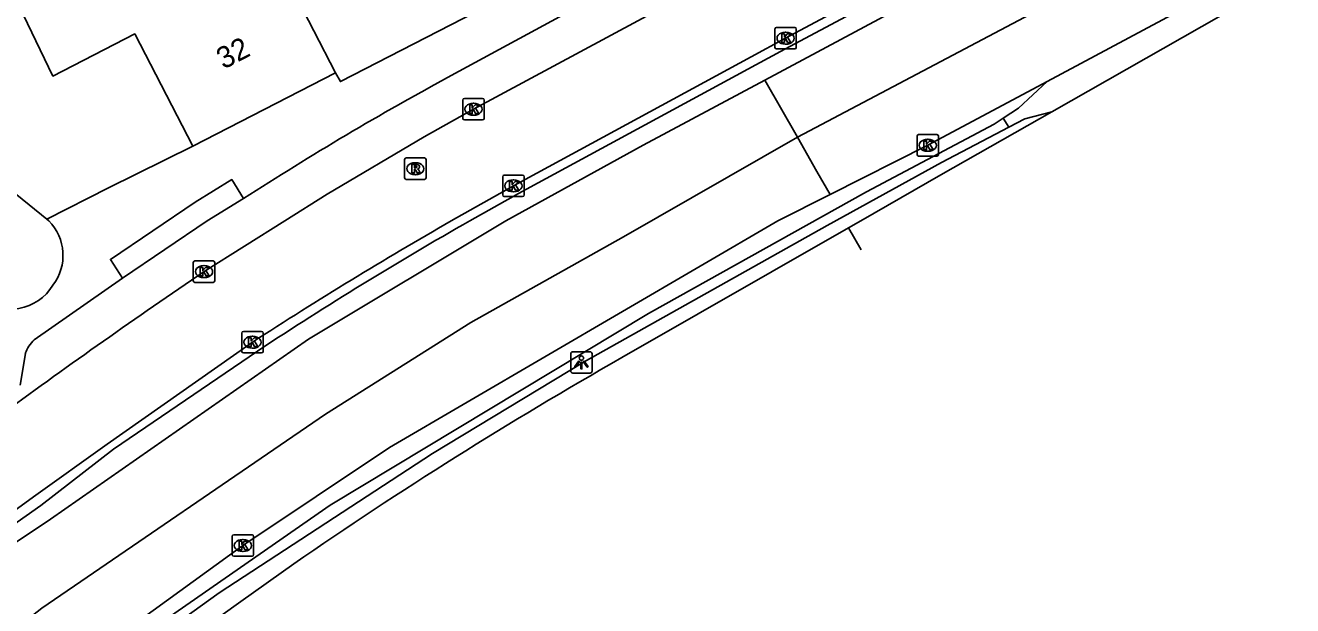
# Model space of a CAD drawing. Extents: x 158352 to 159489, y 383828 to 384597.
# Drawn here: x 159319.1 to 159378.2, y 384232 to 384259.1 of the extents above; entities that cross this region are included whole.
import ezdxf

# ---------------------------------------------------------------- set-up
doc = ezdxf.new("R2010")
doc.units = 0
for name, color, linetype in [('IMGEO_Berm_gesloten', 7, 'Continuous'), ('IMGEO_Kolk', 7, 'Continuous'), ('IMGEO_Lichtpunt', 7, 'Continuous'), ('IMGEO_Pand', 7, 'Continuous'), ('IMGEO_Pand_nummerreeks', 7, 'Continuous'), ('IMGEO_Rijbaan_lokaal_open', 7, 'Continuous'), ('IMGEO_Rijbaan_regionaal_gesloten', 7, 'Continuous'), ('IMGEO_Rioolput', 7, 'Continuous'), ('IMGEO_Verkeerseiland_open', 7, 'Continuous'), ('IMGEO_Voetpad_open', 7, 'Continuous')]:
    doc.layers.add(name, color=color, linetype=linetype)

msp = doc.modelspace()

# ---------------------------------------------------------------- linework, layer by layer
at = {"layer": 'IMGEO_Berm_gesloten'}
for points in [[(159366.766, 384256.507), (159365.436, 384255.257), (159364.718, 384254.783)], [(159364.988, 384254.374), (159365.733, 384254.767), (159366.99, 384255.093)], [(159364.718, 384254.783), (159364.298, 384254.505), (159358.337, 384251.347), (159348.168, 384245.673), (159333.312, 384236.734), (159325.139, 384231.055), (159319.276, 384226.533), (159313.454, 384221.749), (159307.268, 384216.07), (159300.794, 384209.087), (159298.023, 384205.814), (159292.879, 384199.415)], [(159293.53, 384199.14), (159296.696, 384203.422), (159300.426, 384208.104), (159304.576, 384212.688), (159308.76, 384216.853), (159314.545, 384222.238), (159323.64, 384229.405), (159328.139, 384232.642), (159338.094, 384239.146), (159345.167, 384243.416), (159356.507, 384249.78), (159361.847, 384252.72), (159364.988, 384254.374)], [(159364.988, 384254.374), (159364.718, 384254.783)]]:
    msp.add_lwpolyline(points, dxfattribs=at)
at = {"layer": 'IMGEO_Kolk'}
for p, q in [((159354.064, 384258.095), (159354.064, 384258.947)), ((159354.139, 384259.021), (159354.991, 384259.021)), ((159354.552, 384258.801), (159354.577, 384258.801)), ((159355.065, 384258.947), (159355.065, 384258.095)), ((159354.991, 384258.021), (159354.139, 384258.021)), ((159354.575, 384258.241), (159354.55, 384258.241)), ((159339.501, 384254.781), (159339.501, 384255.633)), ((159339.576, 384255.707), (159340.428, 384255.707)), ((159340.502, 384255.633), (159340.502, 384254.781)), ((159339.989, 384255.487), (159340.014, 384255.487)), ((159340.428, 384254.707), (159339.576, 384254.707)), ((159340.012, 384254.927), (159339.987, 384254.927)), ((159360.699, 384253.097), (159360.699, 384253.949)), ((159360.774, 384254.023), (159361.626, 384254.023)), ((159361.187, 384253.803), (159361.212, 384253.803)), ((159361.7, 384253.949), (159361.7, 384253.097)), ((159361.21, 384253.243), (159361.185, 384253.243)), ((159361.626, 384253.023), (159360.774, 384253.023)), ((159341.364, 384251.206), (159341.364, 384252.058)), ((159341.439, 384252.132), (159342.291, 384252.132)), ((159342.365, 384252.058), (159342.365, 384251.206)), ((159341.852, 384251.912), (159341.877, 384251.912)), ((159342.291, 384251.132), (159341.439, 384251.132)), ((159341.875, 384251.352), (159341.85, 384251.352)), ((159326.926, 384247.204), (159326.926, 384248.056)), ((159327.001, 384248.13), (159327.853, 384248.13)), ((159327.414, 384247.91), (159327.439, 384247.91)), ((159327.927, 384248.056), (159327.927, 384247.204)), ((159327.437, 384247.35), (159327.412, 384247.35)), ((159327.853, 384247.13), (159327.001, 384247.13)), ((159329.187, 384243.911), (159329.187, 384244.763)), ((159329.262, 384244.837), (159330.114, 384244.837)), ((159329.675, 384244.617), (159329.7, 384244.617)), ((159330.188, 384244.763), (159330.188, 384243.911)), ((159330.114, 384243.837), (159329.262, 384243.837)), ((159329.698, 384244.057), (159329.673, 384244.057)), ((159328.739, 384234.425), (159328.739, 384235.277)), ((159328.814, 384235.351), (159329.666, 384235.351)), ((159329.227, 384235.131), (159329.252, 384235.131)), ((159329.74, 384235.277), (159329.74, 384234.425)), ((159329.666, 384234.351), (159328.814, 384234.351)), ((159329.25, 384234.571), (159329.225, 384234.571))]:
    msp.add_line(p, q, dxfattribs=at)
for points in [[(159354.064, 384258.095), (159354.064, 384258.947)], [(159354.139, 384259.021), (159354.991, 384259.021)], [(159354.385, 384258.721), (159354.508, 384258.721), (159354.508, 384258.57), (159354.638, 384258.721), (159354.802, 384258.721), (159354.656, 384258.57), (159354.809, 384258.321), (159354.657, 384258.321), (159354.572, 384258.485), (159354.508, 384258.418), (159354.508, 384258.321), (159354.385, 384258.321), (159354.385, 384258.721)], [(159355.065, 384258.947), (159355.065, 384258.095)], [(159354.991, 384258.021), (159354.139, 384258.021)], [(159339.501, 384254.781), (159339.501, 384255.633)], [(159339.576, 384255.707), (159340.428, 384255.707)], [(159340.502, 384255.633), (159340.502, 384254.781)], [(159339.822, 384255.407), (159339.945, 384255.407), (159339.945, 384255.256), (159340.075, 384255.407), (159340.239, 384255.407), (159340.093, 384255.256), (159340.246, 384255.007), (159340.094, 384255.007), (159340.009, 384255.171), (159339.945, 384255.104), (159339.945, 384255.007), (159339.822, 384255.007), (159339.822, 384255.407)], [(159340.428, 384254.707), (159339.576, 384254.707)], [(159360.699, 384253.097), (159360.699, 384253.949)], [(159360.774, 384254.023), (159361.626, 384254.023)], [(159361.7, 384253.949), (159361.7, 384253.097)], [(159361.02, 384253.723), (159361.143, 384253.723), (159361.143, 384253.572), (159361.273, 384253.723), (159361.437, 384253.723), (159361.291, 384253.572), (159361.444, 384253.323), (159361.292, 384253.323), (159361.207, 384253.487), (159361.143, 384253.42), (159361.143, 384253.323), (159361.02, 384253.323), (159361.02, 384253.723)], [(159361.626, 384253.023), (159360.774, 384253.023)], [(159341.364, 384251.206), (159341.364, 384252.058)], [(159341.439, 384252.132), (159342.291, 384252.132)], [(159342.365, 384252.058), (159342.365, 384251.206)], [(159341.685, 384251.832), (159341.808, 384251.832), (159341.808, 384251.681), (159341.938, 384251.832), (159342.102, 384251.832), (159341.956, 384251.681), (159342.109, 384251.432), (159341.957, 384251.432), (159341.872, 384251.596), (159341.808, 384251.529), (159341.808, 384251.432), (159341.685, 384251.432), (159341.685, 384251.832)], [(159342.291, 384251.132), (159341.439, 384251.132)], [(159326.926, 384247.204), (159326.926, 384248.056)], [(159327.001, 384248.13), (159327.853, 384248.13)], [(159327.927, 384248.056), (159327.927, 384247.204)], [(159327.247, 384247.83), (159327.37, 384247.83), (159327.37, 384247.679), (159327.5, 384247.83), (159327.664, 384247.83), (159327.518, 384247.679), (159327.671, 384247.43), (159327.519, 384247.43), (159327.434, 384247.594), (159327.37, 384247.527), (159327.37, 384247.43), (159327.247, 384247.43), (159327.247, 384247.83)], [(159327.853, 384247.13), (159327.001, 384247.13)], [(159329.187, 384243.911), (159329.187, 384244.763)], [(159329.262, 384244.837), (159330.114, 384244.837)], [(159329.508, 384244.537), (159329.631, 384244.537), (159329.631, 384244.386), (159329.761, 384244.537), (159329.925, 384244.537), (159329.779, 384244.386), (159329.932, 384244.137), (159329.78, 384244.137), (159329.695, 384244.301), (159329.631, 384244.234), (159329.631, 384244.137), (159329.508, 384244.137), (159329.508, 384244.537)], [(159330.188, 384244.763), (159330.188, 384243.911)], [(159330.114, 384243.837), (159329.262, 384243.837)], [(159328.739, 384234.425), (159328.739, 384235.277)], [(159328.814, 384235.351), (159329.666, 384235.351)], [(159329.06, 384235.051), (159329.183, 384235.051), (159329.183, 384234.9), (159329.313, 384235.051), (159329.477, 384235.051), (159329.331, 384234.9), (159329.484, 384234.651), (159329.332, 384234.651), (159329.247, 384234.815), (159329.183, 384234.748), (159329.183, 384234.651), (159329.06, 384234.651), (159329.06, 384235.051)], [(159329.74, 384235.277), (159329.74, 384234.425)], [(159329.666, 384234.351), (159328.814, 384234.351)]]:
    msp.add_lwpolyline(points, dxfattribs=at)
for centre, start, end in [((159354.141, 384258.945), 91.55205, 178.44795), ((159354.141, 384258.945), 91.55205, 178.44795), ((159354.989, 384258.945), 1.55205, 88.44795), ((159354.989, 384258.945), 1.55205, 88.44795), ((159354.141, 384258.097), 181.55205, 268.44795), ((159354.141, 384258.097), 181.55205, 268.44795), ((159354.989, 384258.097), 271.55205, 358.44795), ((159354.989, 384258.097), 271.55205, 358.44795), ((159339.578, 384255.631), 91.55205, 178.44795), ((159339.578, 384255.631), 91.55205, 178.44795), ((159340.426, 384255.631), 1.55205, 88.44795), ((159340.426, 384255.631), 1.55205, 88.44795), ((159339.578, 384254.783), 181.55205, 268.44795), ((159339.578, 384254.783), 181.55205, 268.44795), ((159340.426, 384254.783), 271.55205, 358.44795), ((159340.426, 384254.783), 271.55205, 358.44795), ((159360.776, 384253.947), 91.55205, 178.44795), ((159360.776, 384253.947), 91.55205, 178.44795), ((159361.624, 384253.947), 1.55205, 88.44795), ((159361.624, 384253.947), 1.55205, 88.44795), ((159360.776, 384253.099), 181.55205, 268.44795), ((159360.776, 384253.099), 181.55205, 268.44795), ((159361.624, 384253.099), 271.55205, 358.44795), ((159361.624, 384253.099), 271.55205, 358.44795), ((159341.441, 384252.056), 91.55205, 178.44795), ((159341.441, 384252.056), 91.55205, 178.44795), ((159342.289, 384252.056), 1.55205, 88.44795), ((159342.289, 384252.056), 1.55205, 88.44795), ((159341.441, 384251.208), 181.55205, 268.44795), ((159341.441, 384251.208), 181.55205, 268.44795), ((159342.289, 384251.208), 271.55205, 358.44795), ((159342.289, 384251.208), 271.55205, 358.44795), ((159327.003, 384248.054), 91.55205, 178.44795), ((159327.003, 384248.054), 91.55205, 178.44795), ((159327.851, 384248.054), 1.55205, 88.44795), ((159327.851, 384248.054), 1.55205, 88.44795), ((159327.003, 384247.206), 181.55205, 268.44795), ((159327.003, 384247.206), 181.55205, 268.44795), ((159327.851, 384247.206), 271.55205, 358.44795), ((159327.851, 384247.206), 271.55205, 358.44795), ((159329.264, 384244.761), 91.55205, 178.44795), ((159329.264, 384244.761), 91.55205, 178.44795), ((159330.112, 384244.761), 1.55205, 88.44795), ((159330.112, 384244.761), 1.55205, 88.44795), ((159329.264, 384243.913), 181.55205, 268.44795), ((159329.264, 384243.913), 181.55205, 268.44795), ((159330.112, 384243.913), 271.55205, 358.44795), ((159330.112, 384243.913), 271.55205, 358.44795), ((159328.816, 384235.275), 91.55205, 178.44795), ((159328.816, 384235.275), 91.55205, 178.44795), ((159329.664, 384235.275), 1.55205, 88.44795), ((159329.664, 384235.275), 1.55205, 88.44795), ((159328.816, 384234.427), 181.55205, 268.44795), ((159328.816, 384234.427), 181.55205, 268.44795), ((159329.664, 384234.427), 271.55205, 358.44795), ((159329.664, 384234.427), 271.55205, 358.44795)]:
    msp.add_arc(centre, 0.0765, start, end, dxfattribs=at)
for centre, major_axis, ratio, start_param, end_param in [((159354.551, 384258.521), (-0.387, 0.002), 0.722429, 4.712389, 7.853982), ((159354.576, 384258.521), (-0.39, 0.002), 0.717154, 1.570796, 4.712389), ((159339.988, 384255.207), (-0.387, 0.002), 0.722429, 4.712389, 7.853982), ((159340.013, 384255.207), (-0.39, 0.002), 0.717154, 1.570796, 4.712389), ((159361.186, 384253.523), (-0.387, 0.002), 0.722429, 4.712389, 7.853982), ((159361.211, 384253.523), (-0.39, 0.002), 0.717154, 1.570796, 4.712389), ((159341.851, 384251.632), (-0.387, 0.002), 0.722429, 4.712389, 7.853982), ((159341.876, 384251.632), (-0.39, 0.002), 0.717154, 1.570796, 4.712389), ((159327.413, 384247.63), (-0.387, 0.002), 0.722429, 4.712389, 7.853982), ((159327.438, 384247.63), (-0.39, 0.002), 0.717154, 1.570796, 4.712389), ((159329.674, 384244.337), (-0.387, 0.002), 0.722429, 4.712389, 7.853982), ((159329.699, 384244.337), (-0.39, 0.002), 0.717154, 1.570796, 4.712389), ((159329.226, 384234.851), (-0.387, 0.002), 0.722429, 4.712389, 7.853982), ((159329.251, 384234.851), (-0.39, 0.002), 0.717154, 1.570796, 4.712389)]:
    msp.add_ellipse(centre, major_axis=major_axis, ratio=ratio, start_param=start_param, end_param=end_param, dxfattribs=at)
at = {"layer": 'IMGEO_Lichtpunt'}
for p, q in [((159344.539, 384243.797), (159344.539, 384242.99)), ((159344.539, 384243.797), (159344.539, 384242.99)), ((159345.441, 384243.892), (159344.633, 384243.892)), ((159345.441, 384243.892), (159344.633, 384243.892)), ((159345.535, 384242.99), (159345.535, 384243.797)), ((159345.535, 384242.99), (159345.535, 384243.797)), ((159344.633, 384242.896), (159345.441, 384242.896)), ((159344.633, 384242.896), (159345.441, 384242.896))]:
    msp.add_line(p, q, dxfattribs=at)
for points in [[(159344.913, 384243.461), (159344.952, 384243.433), (159344.764, 384243.171), (159344.726, 384243.198), (159344.913, 384243.461)], [(159345.015, 384243.413), (159345.062, 384243.413), (159345.062, 384243.091), (159345.015, 384243.091), (159345.015, 384243.413)], [(159345.125, 384243.433), (159345.163, 384243.46), (159345.35, 384243.198), (159345.311, 384243.17), (159345.125, 384243.433)]]:
    msp.add_lwpolyline(points, dxfattribs=at)
msp.add_circle((159345.038, 384243.595), 0.0994, dxfattribs=at)
for centre, start, end in [((159344.633, 384243.797), 90, 180), ((159344.633, 384243.797), 90, 180), ((159345.441, 384243.797), 0, 90), ((159345.441, 384243.797), 0, 90), ((159344.633, 384242.99), 180, 270), ((159344.633, 384242.99), 180, 270), ((159345.441, 384242.99), 270, 0), ((159345.441, 384242.99), 270, 360)]:
    msp.add_arc(centre, 0.0946, start, end, dxfattribs=at)
at = {"layer": 'IMGEO_Pand'}
for points in [[(159333.559, 384256.908), (159327.492, 384268.674), (159319.831, 384283.416)], [(159326.899, 384253.477), (159324.197, 384258.723), (159320.376, 384256.754), (159318.207, 384261.261), (159317.17, 384263.417), (159320.469, 384265.116), (159317.983, 384269.944), (159320.156, 384271.063), (159318.085, 384275.084), (159314.683, 384276.49), (159313.069, 384279.624)], [(159345.912, 384262.742), (159341.211, 384260.32), (159333.794, 384256.498), (159333.559, 384256.908)], [(159333.559, 384256.908), (159326.899, 384253.477)], [(159313.076, 384254.957), (159317.674, 384251.159), (159318.109, 384251.685), (159320.086, 384250.084)], [(159320.086, 384250.084), (159320.189, 384250)]]:
    msp.add_lwpolyline(points, dxfattribs=at)
for centre, radius, start, end in [((159318.547, 384248.393), 2.298, 322.64265, 44.3745), ((159318.412, 384248.163), 2.28, 229.24722, 329.32175)]:
    msp.add_arc(centre, radius, start, end, dxfattribs=at)
at = {"layer": 'IMGEO_Rijbaan_lokaal_open'}
for points in [[(159390.08, 384277.571), (159384.645, 384274.66), (159366.43, 384264.873), (159354.564, 384258.522), (159352.964, 384257.654), (159341.866, 384251.633), (159338.963, 384250)], [(159367.371, 384269.861), (159364.41, 384268.346), (159352.647, 384262.015), (159340.002, 384255.206), (159337.704, 384253.924), (159333.174, 384251.241), (159331.199, 384250), (159327.427, 384247.63)], [(159329.688, 384244.338), (159322.899, 384239.582), (159319.463, 384237.121), (159317.68, 384235.836), (159315.006, 384234.032)]]:
    msp.add_lwpolyline(points, dxfattribs=at)
for centre, radius, start, end in [((159438.473, 384076.564), 199.955, 119.84525, 122.95939), ((159501.437, 383990.721), 310.293, 124.11072, 126.2173)]:
    msp.add_arc(centre, radius, start, end, dxfattribs=at)
at = {"layer": 'IMGEO_Rijbaan_regionaal_gesloten'}
for points in [[(159417.175, 384290.58), (159401.533, 384282.209), (159393.765, 384278.127), (159358.918, 384259.403), (159353.595, 384256.559)], [(159418.72, 384287.633), (159397.201, 384276.132), (159355.126, 384253.904), (159355.114, 384253.897)], [(159366.766, 384256.507), (159375.064, 384260.954), (159387.197, 384267.447), (159392.266, 384270.18), (159414.883, 384281.966), (159420.202, 384284.814)], [(159420.58, 384284.11), (159414.995, 384281.105), (159387.678, 384266.767), (159382.684, 384264.032), (159366.99, 384255.093)], [(159353.595, 384256.559), (159347.924, 384253.53), (159341.517, 384250), (159332.305, 384244.477), (159320.267, 384236.076), (159317.754, 384234.42)], [(159355.114, 384253.897), (159353.595, 384256.559)], [(159356.637, 384251.227), (159361.199, 384253.524), (159366.766, 384256.507)], [(159366.99, 384255.093), (159361.815, 384252.145), (159358.068, 384250), (159357.503, 384249.677)], [(159355.114, 384253.897), (159347.004, 384249.259), (159339.869, 384245.249), (159333.101, 384240.983), (159319.859, 384231.934), (159310.406, 384224.505), (159304.485, 384219.171), (159298.894, 384213.286), (159293.818, 384207.144), (159288.816, 384200.67), (159286.462, 384197.323), (159281.68, 384189.635), (159276.714, 384180.808)], [(159356.637, 384251.227), (159356.024, 384252.301), (159355.114, 384253.897)], [(159292.879, 384199.415), (159293.79, 384201.177), (159294.861, 384202.847), (159299.797, 384209.009), (159306.861, 384216.739), (159314.404, 384223.673), (159323.358, 384230.596), (159329.239, 384234.852), (159336.074, 384239.43), (159354.201, 384250), (159356.637, 384251.227)], [(159357.503, 384249.677), (159346.924, 384243.621)], [(159357.503, 384249.677), (159358.087, 384248.64)], [(159331.621, 384233.998), (159329.144, 384232.246), (159324.265, 384228.735)]]:
    msp.add_lwpolyline(points, dxfattribs=at)
msp.add_arc((159449.836, 384062.985), 207.895, 119.67113, 124.65477, dxfattribs=at)
at = {"layer": 'IMGEO_Rioolput'}
for p, q in [((159336.785, 384252.008), (159336.785, 384252.86)), ((159336.86, 384252.934), (159337.712, 384252.934)), ((159337.273, 384252.714), (159337.298, 384252.714)), ((159337.786, 384252.86), (159337.786, 384252.008)), ((159337.296, 384252.154), (159337.271, 384252.154)), ((159337.712, 384251.934), (159336.86, 384251.934))]:
    msp.add_line(p, q, dxfattribs=at)
for points in [[(159336.785, 384252.008), (159336.785, 384252.86)], [(159336.86, 384252.934), (159337.712, 384252.934)], [(159337.374, 384252.632), (159337.122, 384252.634), (159337.122, 384252.234)], [(159337.786, 384252.86), (159337.786, 384252.008)], [(159337.122, 384252.234), (159337.246, 384252.234), (159337.246, 384252.396), (159337.257, 384252.396)], [(159337.3, 384252.553), (159337.246, 384252.553), (159337.246, 384252.472)], [(159337.246, 384252.472), (159337.298, 384252.472)], [(159337.304, 384252.367), (159337.375, 384252.234), (159337.515, 384252.234), (159337.45, 384252.36)], [(159337.712, 384251.934), (159336.86, 384251.934)]]:
    msp.add_lwpolyline(points, dxfattribs=at)
for centre, radius, start, end in [((159336.862, 384252.858), 0.0765, 91.55205, 178.44795), ((159336.862, 384252.858), 0.0765, 91.55205, 178.44795), ((159337.373, 384252.522), 0.109, 350.36119, 89.41601), ((159337.71, 384252.858), 0.0765, 1.55205, 88.44795), ((159337.71, 384252.858), 0.0765, 1.55205, 88.44795), ((159336.862, 384252.01), 0.0765, 181.55205, 268.44795), ((159336.862, 384252.01), 0.0765, 181.55205, 268.44795), ((159337.256, 384252.343), 0.0533, 26.02933, 88.69889), ((159337.282, 384252.661), 0.19, 274.7715, 282.96867), ((159337.306, 384252.457), 0.0964, 77.00612, 93.18647), ((159337.32, 384252.514), 0.0378, 276.66336, 79.67722), ((159337.371, 384252.522), 0.112, 277.58423, 350.98172), ((159337.355, 384252.307), 0.108, 29.51342, 73.79051), ((159337.71, 384252.01), 0.0765, 271.55205, 358.44795), ((159337.71, 384252.01), 0.0765, 271.55205, 358.44795)]:
    msp.add_arc(centre, radius, start, end, dxfattribs=at)
for centre, major_axis, ratio, start_param, end_param in [((159337.272, 384252.434), (-0.387, 0.002), 0.722429, 4.712389, 7.853982), ((159337.297, 384252.434), (-0.39, 0.002), 0.717154, 1.570796, 4.712389)]:
    msp.add_ellipse(centre, major_axis=major_axis, ratio=ratio, start_param=start_param, end_param=end_param, dxfattribs=at)
at = {"layer": 'IMGEO_Verkeerseiland_open'}
for points in [[(159339.823, 384250), (159342.099, 384251.276), (159353.179, 384257.28), (159354.532, 384258.013), (159380.196, 384271.703), (159416.606, 384291.255), (159416.774, 384291.344), (159416.872, 384291.158)], [(159314.858, 384233.25), (159316.22, 384234.203), (159319.804, 384236.712), (159323.208, 384239.351), (159329.919, 384243.925)]]:
    msp.add_lwpolyline(points, dxfattribs=at)
msp.add_arc((159429.324, 384092.977), 180.739, 119.68254, 123.36641, dxfattribs=at)
at = {"layer": 'IMGEO_Voetpad_open'}
for points in [[(159338.961, 384256.778), (159345.141, 384260.125)], [(159326.899, 384253.477), (159322.974, 384251.536), (159320.086, 384250.084)], [(159323.627, 384247.328), (159323.056, 384248.197), (159327.016, 384250.874), (159328.72, 384251.922), (159329.265, 384251.036)], [(159329.265, 384251.036), (159327.58, 384250), (159323.627, 384247.328)], [(159319.504, 384244.451), (159323.627, 384247.328)], [(159318.852, 384242.34), (159319.088, 384243.804)]]:
    msp.add_lwpolyline(points, dxfattribs=at)
for centre, radius, start, end in [((159408.005, 384129.131), 145.123, 118.40911, 122.85918), ((159320.493, 384243.358), 1.475, 132.14079, 162.37981)]:
    msp.add_arc(centre, radius, start, end, dxfattribs=at)

# ---------------------------------------------------------------- texts
at = {"layer": 'IMGEO_Pand_nummerreeks'}
msp.add_text('32', height=1, rotation=27.2556, dxfattribs=at).set_placement((159328.337, 384257.053))

doc.saveas('drawing.dxf')
